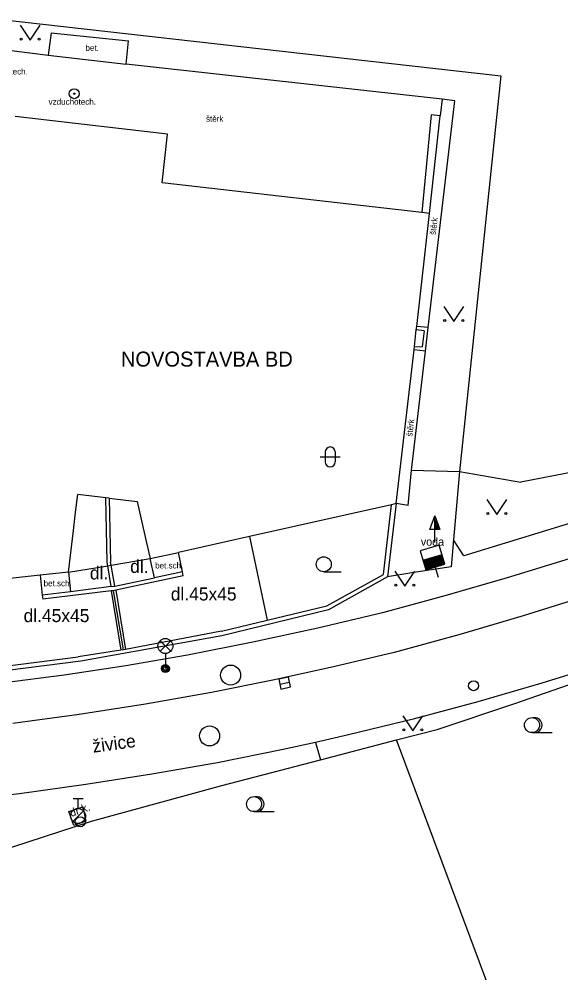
# Model space of a CAD drawing. Extents: x -598233 to -596890, y -1157848 to -1156431.
# Drawn here: x -597733.59 to -597706.53, y -1156985.21 to -1156937.54 of the extents above; entities that cross this region are included whole.
import ezdxf

# ---------------------------------------------------------------- set-up
doc = ezdxf.new("R2010")
doc.units = 0
for name, color, linetype in [('Level 10', 7, 'Continuous'), ('Level 11', 7, 'Continuous'), ('Level 14', 7, 'Continuous'), ('Level 21', 7, 'Continuous'), ('Level 23', 7, 'Continuous'), ('Level 25', 7, 'Continuous'), ('Level 27', 7, 'Continuous'), ('Level 28', 7, 'Continuous'), ('Level 33', 7, 'Continuous'), ('Level 36', 7, 'Continuous'), ('Level 40', 7, 'Continuous'), ('Level 41', 7, 'Continuous'), ('Level 42', 7, 'Continuous'), ('Level 5', 7, 'Continuous'), ('Level 6', 7, 'Continuous'), ('Level 7', 7, 'Continuous'), ('Level 8', 7, 'Continuous')]:
    doc.layers.add(name, color=color, linetype=linetype)

msp = doc.modelspace()

# ---------------------------------------------------------------- linework, layer by layer
at = {"layer": 'Level 10'}
for points in [[(-597705.22, -1156966.37), (-597708.42, -1156967.37), (-597711.63, -1156968.31), (-597714.86, -1156969.2)], [(-597714.86, -1156969.2), (-597717.88, -1156969.92), (-597720.92, -1156970.59), (-597723.97, -1156971.2)], [(-597704.3, -1156969.75), (-597707.48, -1156970.74), (-597710.68, -1156971.67), (-597713.9, -1156972.53)], [(-597723.97, -1156971.2), (-597727.27, -1156971.79), (-597730.58, -1156972.3), (-597733.9, -1156972.75)], [(-597713.9, -1156972.53), (-597717.14, -1156973.32), (-597718.78, -1156973.69), (-597720.4, -1156974.05), (-597723.67, -1156974.72)], [(-597723.67, -1156974.72), (-597726.96, -1156975.28), (-597730.26, -1156975.79), (-597733.57, -1156976.26)], [(-597733.57, -1156976.26), (-597735.36, -1156976.46), (-597736.88, -1156976.63), (-597740.2, -1156976.91), (-597743.53, -1156977.11)]]:
    msp.add_lwpolyline(points, dxfattribs=at)
at = {"layer": 'Level 11'}
for points in [[(-597731.98, -1156938.22), (-597732.13, -1156939.34)], [(-597731.98, -1156938.22), (-597728.12, -1156938.62)], [(-597728.23, -1156939.79), (-597728.12, -1156938.62)], [(-597734.1, -1156939.1), (-597732.13, -1156939.34)], [(-597732.13, -1156939.34), (-597728.23, -1156939.79)], [(-597712.45, -1156941.55), (-597728.23, -1156939.79)], [(-597713.15, -1156952.95), (-597711.82, -1156941.62)], [(-597712.45, -1156941.55), (-597712.55, -1156942.37)], [(-597711.82, -1156941.62), (-597712.45, -1156941.55)], [(-597713.15, -1156952.95), (-597713.73, -1156952.9)], [(-597713.29, -1156954.14), (-597713.15, -1156952.95)], [(-597713.36, -1156953.12), (-597713.75, -1156953.07)], [(-597713.36, -1156953.12), (-597713.46, -1156953.92)], [(-597713.84, -1156953.9), (-597713.46, -1156953.92)], [(-597713.99, -1156960.09), (-597713.29, -1156954.14)], [(-597713.29, -1156954.14), (-597713.86, -1156954.07)], [(-597701.32, -1156959.29), (-597708.53, -1156960.69)], [(-597714.15, -1156961.86), (-597713.99, -1156960.09)], [(-597714.15, -1156961.86), (-597714.75, -1156961.76)], [(-597722.08, -1156963.41), (-597721.19, -1156967.58)], [(-597726.82, -1156965.46), (-597727.04, -1156964.5)], [(-597725.42, -1156965.17), (-597725.62, -1156964.2)], [(-597706.12, -1156964.51), (-597709.21, -1156965.46), (-597712.32, -1156966.36), (-597715.44, -1156967.21)], [(-597732.54, -1156965.33), (-597732.43, -1156966.34)], [(-597731.12, -1156965.19), (-597731.01, -1156966.16)], [(-597725.42, -1156965.17), (-597726.82, -1156965.46)], [(-597728.98, -1156965.9), (-597731.01, -1156966.16), (-597732.43, -1156966.34)], [(-597728.81, -1156965.89), (-597726.82, -1156965.46)], [(-597728.98, -1156966.12), (-597728.5, -1156969.09)], [(-597728.76, -1156966.08), (-597728.27, -1156969.05)], [(-597715.44, -1156967.21), (-597718.67, -1156967.98), (-597721.92, -1156968.69), (-597725.18, -1156969.33)], [(-597725.18, -1156969.33), (-597728.26, -1156969.86), (-597731.34, -1156970.33), (-597734.44, -1156970.74)], [(-597703.23, -1157004.41), (-597714.73, -1156973.57)], [(-597730.25, -1156977.63), (-597730.85, -1156977.84), (-597731.1, -1156977.15), (-597730.41, -1156976.91), (-597730.25, -1156977.63)]]:
    msp.add_lwpolyline(points, dxfattribs=at)
at = {"layer": 'Level 14'}
for points in [[(-597693.78, -1156958.96), (-597701.48, -1156961.34), (-597711.38, -1156964.36)], [(-597713.99, -1156960.09), (-597711.59, -1156960.16)], [(-597711.59, -1156960.16), (-597708.53, -1156960.69)], [(-597711.38, -1156964.36), (-597711.89, -1156963.57)]]:
    msp.add_lwpolyline(points, dxfattribs=at)
at = {"layer": 'Level 21'}
for points in [[(-597708.88, -1156971.77), (-597704.13, -1156970.12)], [(-597712.7, -1156973.04), (-597708.88, -1156971.77)], [(-597718.53, -1156974.57), (-597714.73, -1156973.57), (-597712.7, -1156973.04)], [(-597723.46, -1156975.85), (-597718.53, -1156974.57)], [(-597729.97, -1156977.63), (-597723.46, -1156975.85)], [(-597736.31, -1156979.69), (-597729.97, -1156977.63)]]:
    msp.add_lwpolyline(points, dxfattribs=at)
at = {"layer": 'Level 23'}
msp.add_lwpolyline([(-597718.78, -1156973.69), (-597718.53, -1156974.57)], dxfattribs=at)
at = {"layer": 'Level 25'}
for p, q in [((-597713.072, -1156963.048), (-597712.82, -1156962.374)), ((-597712.82, -1156963.048), (-597713.072, -1156963.048)), ((-597712.82, -1156963.7), (-597712.82, -1156963.05))]:
    msp.add_line(p, q, dxfattribs=at)
for points in [[(-597712.57, -1156963.05), (-597712.82, -1156963.05), (-597712.82, -1156962.374), (-597712.82, -1156962.374)], [(-597712.627, -1156963.01), (-597712.78, -1156963.01), (-597712.78, -1156962.597)], [(-597712.685, -1156962.97), (-597712.74, -1156962.97), (-597712.74, -1156962.821)]]:
    msp.add_lwpolyline(points, close=True, dxfattribs=at)
for radius in [0.25, 0.0303]:
    msp.add_circle((-597730.83, -1156941.27), radius, dxfattribs=at)
at = {"layer": 'Level 27'}
msp.add_line((-597720.5646, -1156970.7818), (-597720.0754, -1156970.6782), dxfattribs=at)
msp.add_lwpolyline([(-597720.5128, -1156971.0263), (-597720.0237, -1156970.9228), (-597720.1272, -1156970.4337), (-597720.6163, -1156970.5372)], close=True, dxfattribs=at)
for centre in [(-597723.02, -1156970.33), (-597724.07, -1156973.37)]:
    msp.add_circle(centre, 0.5, dxfattribs=at)
at = {"layer": 'Level 28'}
for p, q in [((-597713.4197, -1156964.5911), (-597712.4603, -1156964.3089)), ((-597713.4056, -1156964.6391), (-597712.4462, -1156964.3569)), ((-597713.3915, -1156964.687), (-597712.4321, -1156964.4048)), ((-597713.3774, -1156964.735), (-597712.418, -1156964.4528)), ((-597713.3632, -1156964.783), (-597712.4039, -1156964.5008)), ((-597713.3491, -1156964.8309), (-597712.3898, -1156964.5487)), ((-597713.335, -1156964.8789), (-597712.3757, -1156964.5967)), ((-597713.3209, -1156964.9269), (-597712.3616, -1156964.6447)), ((-597713.3068, -1156964.9748), (-597712.3474, -1156964.6926)), ((-597713.2927, -1156965.0228), (-597712.3333, -1156964.7406)), ((-597712.7989, -1156964.9297), (-597712.6493, -1156965.4381)), ((-597730.89, -1156976.495), (-597730.39, -1156976.495)), ((-597730.64, -1156976.995), (-597730.64, -1156976.495)), ((-597730.898, -1156977.642), (-597730.368, -1156977.112))]:
    msp.add_line(p, q, dxfattribs=at)
msp.add_lwpolyline([(-597713.2786, -1156965.0708), (-597712.3192, -1156964.7886), (-597712.6014, -1156963.8292), (-597713.5608, -1156964.1114)], close=True, dxfattribs=at)
for centre, radius in [((-597710.89, -1156970.86), 0.25), ((-597730.64, -1156977.37), 0.375), ((-597730.53, -1156977.66), 0.25)]:
    msp.add_circle(centre, radius, dxfattribs=at)
at = {"layer": 'Level 33'}
for p, q in [((-597726.545, -1156969.14), (-597726.015, -1156968.61)), ((-597726.545, -1156968.61), (-597726.015, -1156969.14)), ((-597726.28, -1156969.25), (-597726.28, -1156970))]:
    msp.add_line(p, q, dxfattribs=at)
for centre, radius in [((-597726.28, -1156968.875), 0.375), ((-597726.28, -1156970), 0.2), ((-597726.28, -1156970), 0.1445), ((-597726.28, -1156970), 0.0876)]:
    msp.add_circle(centre, radius, dxfattribs=at)
at = {"layer": 'Level 36'}
for p, q in [((-597718.296, -1156959.176), (-597718.296, -1156959.676)), ((-597717.796, -1156959.176), (-597717.796, -1156959.676)), ((-597718.546, -1156959.426), (-597717.546, -1156959.426)), ((-597718.37, -1156965.165), (-597717.495, -1156965.165)), ((-597707.97, -1156973.205), (-597706.97, -1156973.205)), ((-597721.85, -1156977.155), (-597720.85, -1156977.155))]:
    msp.add_line(p, q, dxfattribs=at)
for points in [[(-597733.53, -1156937.85), (-597733.03, -1156938.6), (-597732.53, -1156937.85)], [(-597712.38, -1156951.9), (-597711.88, -1156952.65), (-597711.38, -1156951.9)], [(-597710.23, -1156961.55), (-597709.73, -1156962.3), (-597709.23, -1156961.55)], [(-597714.82, -1156965.13), (-597714.32, -1156965.88), (-597713.82, -1156965.13)], [(-597714.42, -1156972.37), (-597713.92, -1156973.12), (-597713.42, -1156972.37)]]:
    msp.add_lwpolyline(points, dxfattribs=at)
for centre, radius in [((-597733.4802, -1156938.5498), 0.05), ((-597732.5808, -1156938.5498), 0.05), ((-597712.3302, -1156952.5998), 0.05), ((-597711.4308, -1156952.5998), 0.05), ((-597710.1802, -1156962.2498), 0.05), ((-597709.2808, -1156962.2498), 0.05), ((-597718.3701, -1156964.7899), 0.375), ((-597714.7702, -1156965.8298), 0.05), ((-597713.8708, -1156965.8298), 0.05), ((-597707.97, -1156972.8296), 0.375), ((-597714.3702, -1156973.0698), 0.05), ((-597713.4708, -1156973.0698), 0.05), ((-597721.85, -1156976.7796), 0.375)]:
    msp.add_circle(centre, radius, dxfattribs=at)
for centre, radius, start, end in [((-597718.0457, -1156959.1763), 0.25, 0, 180), ((-597718.0457, -1156959.6763), 0.25, 180, 0), ((-597707.845, -1156972.8296), 0.375, 260.40593, 99.59407), ((-597721.725, -1156976.7796), 0.375, 260.40593, 99.59407)]:
    msp.add_arc(centre, radius, start, end, dxfattribs=at)
at = {"layer": 'Level 5'}
for points in [[(-597726.18, -1156943.29), (-597733.78, -1156942.41)], [(-597726.44, -1156945.72), (-597726.18, -1156943.29)], [(-597713.48, -1156947.2), (-597726.44, -1156945.72)], [(-597713.73, -1156952.9), (-597713.09, -1156947.25)], [(-597713.09, -1156947.25), (-597713.48, -1156947.2)], [(-597713.75, -1156953.07), (-597713.73, -1156952.9)], [(-597713.84, -1156953.9), (-597713.75, -1156953.07)], [(-597713.86, -1156954.07), (-597713.84, -1156953.9)], [(-597714.75, -1156961.76), (-597713.86, -1156954.07)], [(-597730.86, -1156963.1), (-597730.77, -1156962.18), (-597730.65, -1156961.3)], [(-597729.09, -1156961.49), (-597729.26, -1156961.47), (-597730.65, -1156961.3)], [(-597729.09, -1156961.49), (-597727.69, -1156961.65)], [(-597727.69, -1156961.65), (-597727.42, -1156962.83), (-597727.22, -1156963.72)], [(-597714.75, -1156961.76), (-597714.99, -1156961.82), (-597722.08, -1156963.41), (-597725.62, -1156964.2)], [(-597731.12, -1156965.19), (-597730.86, -1156963.1)], [(-597727.22, -1156963.72), (-597727.04, -1156964.5)], [(-597728.99, -1156964.83), (-597727.04, -1156964.5)], [(-597727.04, -1156964.5), (-597725.62, -1156964.2)], [(-597731.12, -1156965.19), (-597729.16, -1156964.86)], [(-597729.16, -1156964.86), (-597728.99, -1156964.83)], [(-597731.12, -1156965.19), (-597732.54, -1156965.33), (-597736.15, -1156965.73), (-597741.6, -1156966.28), (-597741.83, -1156966.31)]]:
    msp.add_lwpolyline(points, dxfattribs=at)
at = {"layer": 'Level 6'}
for points in [[(-597730.86, -1156963.1), (-597730.77, -1156962.18)], [(-597727.42, -1156962.83), (-597727.22, -1156963.72)]]:
    msp.add_lwpolyline(points, dxfattribs=at)
at = {"layer": 'Level 7'}
for points in [[(-597734.63, -1156937.54), (-597709.52, -1156940.37)], [(-597709.52, -1156940.37), (-597711.59, -1156960.16)], [(-597713.01, -1156942.32), (-597713.48, -1156947.2)], [(-597713.09, -1156947.25), (-597712.55, -1156942.37)], [(-597712.55, -1156942.37), (-597713.01, -1156942.32)], [(-597711.59, -1156960.16), (-597711.89, -1156963.57), (-597712.01, -1156964.91)], [(-597729.19, -1156964.69), (-597729.26, -1156961.47)], [(-597729.09, -1156961.49), (-597729.02, -1156964.68)], [(-597715.39, -1156965.3), (-597714.99, -1156961.82)], [(-597714.75, -1156961.76), (-597715.18, -1156965.42)], [(-597729.16, -1156964.86), (-597729.19, -1156964.69)], [(-597728.98, -1156965.9), (-597729.16, -1156964.86)], [(-597728.99, -1156964.83), (-597729.02, -1156964.68)], [(-597728.81, -1156965.89), (-597728.99, -1156964.83)], [(-597712.01, -1156964.91), (-597713.97, -1156965.21)], [(-597725.39, -1156965.36), (-597728.76, -1156966.08)], [(-597725.39, -1156965.36), (-597725.42, -1156965.17)], [(-597718.21, -1156966.87), (-597715.39, -1156965.3)], [(-597715.18, -1156965.42), (-597718.13, -1156967.07)], [(-597728.98, -1156965.9), (-597728.81, -1156965.89)], [(-597732.43, -1156966.34), (-597732.4, -1156966.53)], [(-597728.98, -1156966.12), (-597732.4, -1156966.53)], [(-597728.91, -1156966.11), (-597728.98, -1156966.12)], [(-597728.76, -1156966.08), (-597728.89, -1156966.11), (-597728.91, -1156966.11)], [(-597728.89, -1156966.11), (-597728.38, -1156969.07)], [(-597723.47, -1156968.13), (-597721.19, -1156967.58), (-597718.21, -1156966.87)], [(-597718.13, -1156967.07), (-597723.46, -1156968.37)], [(-597723.47, -1156968.13), (-597728.27, -1156969.05), (-597728.38, -1156969.07), (-597728.5, -1156969.09), (-597730.63, -1156969.42)], [(-597723.46, -1156968.37), (-597730.5, -1156969.64)], [(-597730.5, -1156969.64), (-597736.93, -1156970.45)], [(-597735.73, -1156970.06), (-597730.63, -1156969.42)]]:
    msp.add_lwpolyline(points, dxfattribs=at)
at = {"layer": 'Level 8'}
msp.add_lwpolyline([(-597713.97, -1156965.21), (-597715.18, -1156965.42)], dxfattribs=at)

# ---------------------------------------------------------------- texts
at = {"layer": 'Level 40'}
for s, height, p in [('bet.', 0.3, (-597730.27, -1156939.13)), ('štěrk', 0.3, (-597724.25, -1156942.67)), ('dl.', 0.65, (-597730.05, -1156965.55)), ('dl.', 0.65, (-597728.04, -1156965.22)), ('dl.45x45', 0.65, (-597726.01, -1156966.6)), ('dl.45x45', 0.65, (-597733.36, -1156967.68))]:
    msp.add_text(s, height=height, dxfattribs=at).set_placement(p)
for s, height, rotation, p in [('štěrk', 0.3, 83.30483, (-597712.78, -1156948.34)), ('štěrk', 0.3, 83.39826, (-597713.95, -1156958.42)), ('živice', 0.65, 7.71894, (-597729.88, -1156974.21)), ('dr.k.', 0.4, 19, (-597730.98, -1156977.42))]:
    msp.add_text(s, height=height, rotation=rotation, dxfattribs=at).set_placement(p)
at = {"layer": 'Level 41'}
msp.add_text('NOVOSTAVBA BD', height=0.75, dxfattribs=at).set_placement((-597728.5, -1156954.91))
at = {"layer": 'Level 42'}
for s, height, p in [('vzduchotech.', 0.3, (-597735.51, -1156940.31)), ('vzduchotech.', 0.3, (-597732.11, -1156941.82)), ('voda', 0.4, (-597713.52, -1156963.86)), ('bet.sch.', 0.3, (-597726.79, -1156965)), ('bet.sch.', 0.3, (-597732.36, -1156965.89))]:
    msp.add_text(s, height=height, dxfattribs=at).set_placement(p)

doc.saveas('drawing.dxf')
